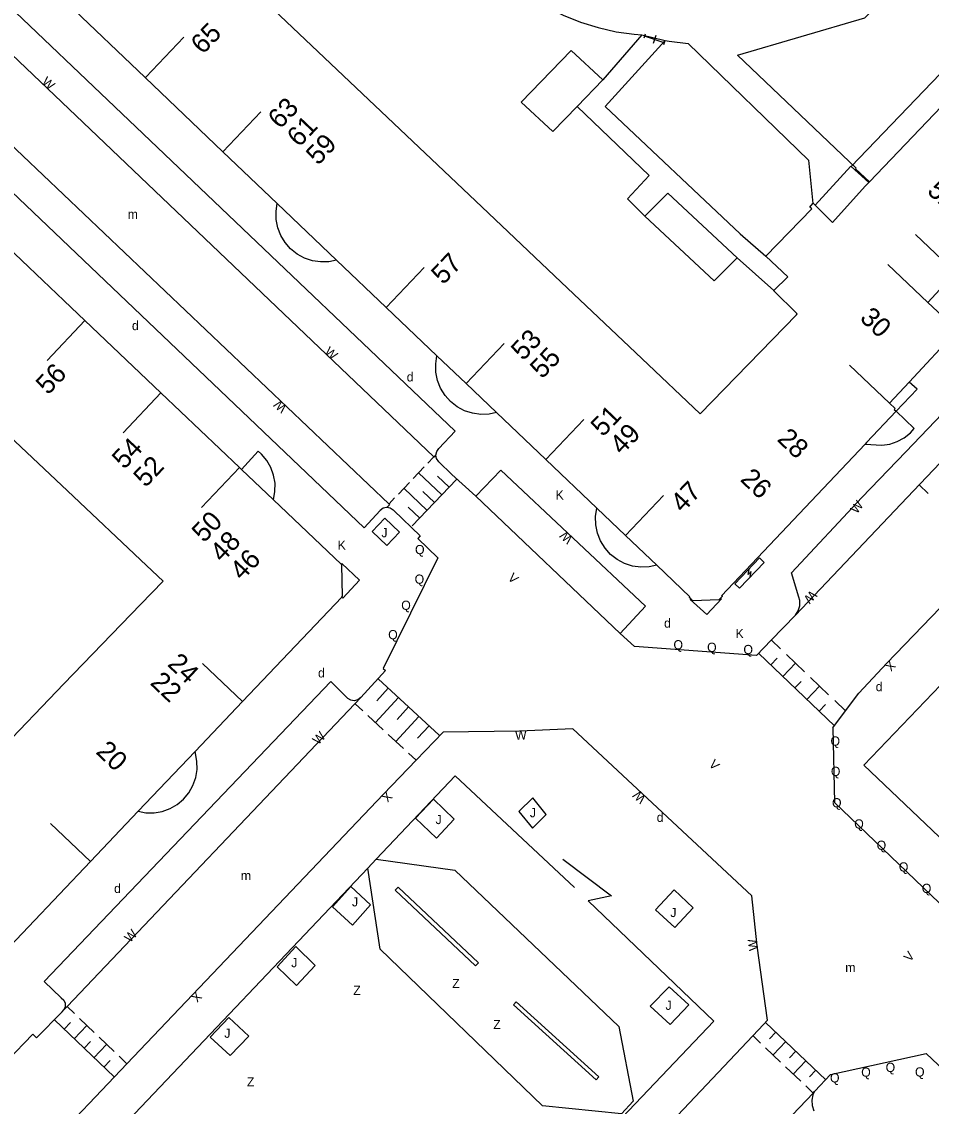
# Model space of a CAD drawing. Extents: x 134999 to 136502, y 457398 to 459002.
# Drawn here: x 135044.6 to 135094.2, y 458099.2 to 458158.3 of the extents above; entities that cross this region are included whole.
import ezdxf

# ---------------------------------------------------------------- set-up
doc = ezdxf.new("R2010")
doc.units = 0
for name, color, linetype in [('RI_DGTB_13', 7, 'Continuous'), ('RI_DGTB_15', 7, 'Continuous'), ('RI_DGTB_2', 7, 'Continuous'), ('RI_DGTB_29', 7, 'Continuous'), ('RI_DGTB_30', 7, 'Continuous'), ('RI_DGTB_31', 7, 'Continuous'), ('RI_DGTB_32', 7, 'Continuous'), ('RI_DGTB_35', 7, 'Continuous'), ('RI_DGTB_36', 7, 'Continuous'), ('RI_DGTB_43', 7, 'Continuous'), ('RI_DGTB_48', 7, 'Continuous'), ('RI_DGTB_49', 7, 'Continuous'), ('RI_DGTB_53', 7, 'Continuous'), ('RI_DGTB_54', 7, 'Continuous'), ('RI_DGTB_55', 7, 'Continuous'), ('RI_DGTB_6', 7, 'Continuous'), ('RI_DGTB_7', 7, 'Continuous')]:
    doc.layers.add(name, color=color, linetype=linetype)

msp = doc.modelspace()

# ---------------------------------------------------------------- linework, layer by layer
at = {"layer": 'RI_DGTB_13'}
msp.add_line((135096.884, 458124.486), (135090.478, 458117.8), dxfattribs=at)
msp.add_lwpolyline([(135090.478, 458117.8), (135094.592, 458113.891)], dxfattribs=at)
at = {"layer": 'RI_DGTB_15'}
for p, q in [((135051.394, 458155.245), (135053.463, 458157.419)), ((135055.596, 458151.179), (135057.665, 458153.353)), ((135093.303, 458146.675), (135095.473, 458144.604)), ((135091.79, 458145.051), (135093.96, 458142.98)), ((135064.483, 458142.71), (135066.552, 458144.884)), ((135048.08, 458142.005), (135046.019, 458139.826)), ((135068.827, 458138.57), (135070.896, 458140.744)), ((135089.712, 458139.573), (135091.882, 458137.502)), ((135052.216, 458138.068), (135050.155, 458135.889)), ((135073.171, 458134.431), (135075.24, 458136.605)), ((135056.491, 458133.998), (135054.43, 458131.819)), ((135077.514, 458130.291), (135079.583, 458132.465)), ((135056.655, 458121.253), (135054.482, 458123.321)), ((135048.387, 458112.556), (135046.214, 458114.624))]:
    msp.add_line(p, q, dxfattribs=at)
at = {"layer": 'RI_DGTB_2'}
for p, q in [((135060.782, 458156.624), (135056.537, 458160.646)), ((135051.361, 458155.215), (135047.126, 458159.25)), ((135069.694, 458148.179), (135060.782, 458156.624)), ((135055.596, 458151.179), (135051.361, 458155.215)), ((135095.725, 458154.705), (135090.786, 458149.537)), ((135090.757, 458149.506), (135090.559, 458149.299)), ((135090.786, 458149.537), (135090.757, 458149.506)), ((135074.01, 458144.09), (135069.694, 458148.179)), ((135048.079, 458142.004), (135043.889, 458145.993)), ((135078.405, 458139.924), (135074.01, 458144.09)), ((135052.216, 458138.068), (135048.079, 458142.004)), ((135081.579, 458136.918), (135086.816, 458142.304)), ((135081.579, 458136.918), (135078.405, 458139.924)), ((135091.882, 458137.502), (135092.95, 458138.648)), ((135056.491, 458133.998), (135052.216, 458138.068)), ((135042.987, 458136.62), (135047.125, 458132.721)), ((135047.125, 458132.721), (135051.425, 458128.669)), ((135056.655, 458121.253), (135062.064, 458126.942)), ((135051.102, 458126.539), (135046.938, 458122.219)), ((135046.938, 458122.219), (135042.775, 458117.899)), ((135042.942, 458106.829), (135048.385, 458112.559))]:
    msp.add_line(p, q, dxfattribs=at)
for points in [[(135058.551, 458148.363), (135055.596, 458151.179)], [(135087.834, 458148.268), (135089.777, 458150.401), (135089.8, 458150.38)], [(135089.8, 458150.38), (135090.757, 458149.506)], [(135090.559, 458149.299), (135088.771, 458147.338), (135087.834, 458148.268)], [(135061.782, 458145.284), (135058.551, 458148.363)], [(135085.15, 458145.5), (135087.65, 458148.08), (135087.54, 458148.17), (135087.712, 458148.371)], [(135087.834, 458148.268), (135087.72, 458148.38), (135087.712, 458148.371)], [(135085.58, 458143.63), (135086.34, 458144.38), (135085.15, 458145.5)], [(135064.483, 458142.71), (135061.782, 458145.284)], [(135092.95, 458138.648), (135095.58, 458141.47), (135093.96, 458142.98), (135095.473, 458144.604)], [(135086.816, 458142.304), (135086.86, 458142.35), (135085.57, 458143.62), (135085.58, 458143.63)], [(135067.243, 458140.08), (135064.483, 458142.71)], [(135068.827, 458138.57), (135067.243, 458140.08)], [(135070.493, 458136.982), (135068.827, 458138.57)], [(135091.882, 458137.502), (135092.19, 458137.21), (135092.14, 458137.16), (135092.25, 458137.06)], [(135073.171, 458134.431), (135070.493, 458136.982)], [(135092.25, 458137.06), (135090.628, 458135.348)], [(135090.557, 458135.273), (135082.74, 458127.02), (135082.79, 458127), (135082.688, 458126.892)], [(135090.628, 458135.348), (135090.557, 458135.273)], [(135075.95, 458131.782), (135073.171, 458134.431)], [(135056.602, 458133.892), (135056.491, 458133.998)], [(135058.338, 458132.241), (135056.602, 458133.892)], [(135062.024, 458128.734), (135058.338, 458132.241)], [(135077.514, 458130.291), (135075.95, 458131.782)], [(135079.213, 458128.672), (135077.514, 458130.291)], [(135051.102, 458126.539), (135052.333, 458127.816), (135051.425, 458128.669)], [(135062.064, 458126.942), (135062.13, 458126.89), (135063.03, 458127.86), (135062.07, 458128.77), (135062.024, 458128.734)], [(135062.064, 458126.942), (135062.11, 458126.99), (135062.07, 458128.69), (135062.024, 458128.734)], [(135081.065, 458126.845), (135080.98, 458126.93), (135081.006, 458126.964), (135079.213, 458128.672)], [(135082.688, 458126.892), (135082.74, 458126.85), (135081.93, 458125.99), (135081.03, 458126.81), (135081.065, 458126.845)], [(135082.688, 458126.892), (135082.59, 458126.79), (135081.17, 458126.74), (135081.065, 458126.845)], [(135054.076, 458118.54), (135056.655, 458121.253)], [(135052.521, 458116.904), (135054.076, 458118.54)], [(135050.979, 458115.285), (135052.521, 458116.904)], [(135048.385, 458112.559), (135050.979, 458115.285)]]:
    msp.add_lwpolyline(points, dxfattribs=at)
at = {"layer": 'RI_DGTB_29'}
for points in [[(135083.72, 458127.43), (135085.06, 458128.83), (135084.807, 458129.072), (135083.467, 458127.672), (135083.72, 458127.43)], [(135084.289, 458128.059), (135084.347, 458128.339), (135084.18, 458128.164), (135084.239, 458128.443)]]:
    msp.add_lwpolyline(points, dxfattribs=at)
at = {"layer": 'RI_DGTB_31'}
for p, q in [((135066.751, 458134.24), (135067.053, 458134.556)), ((135065.947, 458133.396), (135066.55, 458134.028)), ((135067.513, 458132.507), (135066.249, 458133.712)), ((135065.143, 458132.552), (135065.746, 458133.184)), ((135065.904, 458130.819), (135068.317, 458133.351)), ((135067.915, 458132.929), (135067.283, 458133.532)), ((135066.709, 458131.663), (135065.444, 458132.868)), ((135067.111, 458132.085), (135066.479, 458132.688)), ((135093.992, 458132.584), (135093.497, 458133.055)), ((135064.64, 458132.024), (135064.942, 458132.34)), ((135066.306, 458131.241), (135065.674, 458131.844)), ((135085.45, 458124.6), (135085.942, 458124.13)), ((135084.76, 458123.877), (135088.883, 458119.941)), ((135086.271, 458123.817), (135087.256, 458122.877)), ((135085.416, 458123.25), (135085.761, 458123.612)), ((135086.073, 458122.623), (135086.763, 458123.347)), ((135067.366, 458119.432), (135064.041, 458122.494)), ((135087.584, 458122.563), (135088.569, 458121.623)), ((135064.595, 458121.984), (135063.968, 458121.302)), ((135086.73, 458121.997), (135087.075, 458122.358)), ((135087.386, 458121.37), (135088.077, 458122.093)), ((135065.15, 458121.473), (135063.894, 458120.11)), ((135088.897, 458121.31), (135089.488, 458120.746)), ((135063.202, 458120.748), (135062.786, 458121.131)), ((135065.704, 458120.963), (135065.076, 458120.282)), ((135088.043, 458120.743), (135088.388, 458121.105)), ((135064.31, 458119.728), (135063.479, 458120.493)), ((135066.258, 458120.453), (135065.003, 458119.09)), ((135066.812, 458119.942), (135066.184, 458119.261)), ((135065.418, 458118.707), (135064.587, 458119.472)), ((135066.111, 458118.069), (135065.695, 458118.452)), ((135047.11, 458104.66), (135047.514, 458104.274)), ((135046.419, 458103.937), (135049.67, 458100.827)), ((135046.957, 458103.422), (135047.303, 458103.784)), ((135047.495, 458102.907), (135048.187, 458103.63)), ((135047.783, 458104.016), (135048.59, 458103.244)), ((135088.418, 458100.676), (135085.138, 458103.786)), ((135084.86, 458102.671), (135084.45, 458103.06)), ((135085.685, 458103.267), (135085.341, 458102.905)), ((135048.034, 458102.392), (135048.379, 458102.754)), ((135048.572, 458101.877), (135049.263, 458102.6)), ((135048.86, 458102.986), (135049.667, 458102.214)), ((135085.953, 458101.635), (135085.133, 458102.412)), ((135086.231, 458102.749), (135085.543, 458102.023)), ((135049.936, 458101.956), (135050.36, 458101.551)), ((135086.778, 458102.231), (135086.434, 458101.868)), ((135049.11, 458101.362), (135049.456, 458101.724)), ((135087.047, 458100.598), (135086.227, 458101.375)), ((135087.325, 458101.712), (135086.637, 458100.987)), ((135087.871, 458101.194), (135087.527, 458100.831)), ((135087.73, 458099.95), (135087.32, 458100.339))]:
    msp.add_line(p, q, dxfattribs=at)
for points in [[(135063.722, 458130.512), (135064.521, 458129.756), (135065.209, 458130.482), (135064.41, 458131.238), (135063.722, 458130.512)], [(135072.46, 458116.02), (135071.71, 458115.28), (135072.44, 458114.37), (135073.19, 458115.11), (135072.46, 458116.02)], [(135068.19, 458114.86), (135067.22, 458113.82), (135066.08, 458114.91), (135067.05, 458115.95), (135068.19, 458114.86)], [(135061.56, 458110.09), (135062.64, 458109.09), (135063.63, 458110.19), (135062.55, 458111.19), (135061.56, 458110.09)], [(135080.16, 458111.01), (135081.2, 458110.04), (135080.19, 458108.96), (135079.15, 458109.93), (135080.16, 458111.01)], [(135058.54, 458106.83), (135059.59, 458105.8), (135060.61, 458106.89), (135059.56, 458107.92), (135058.54, 458106.83)], [(135079.88, 458105.74), (135078.86, 458104.68), (135079.94, 458103.69), (135080.96, 458104.75), (135079.88, 458105.74)], [(135055.92, 458104.06), (135054.9, 458103), (135055.98, 458101.99), (135057, 458103.05), (135055.92, 458104.06)]]:
    msp.add_lwpolyline(points, dxfattribs=at)
at = {"layer": 'RI_DGTB_48'}
msp.add_line((135063.476, 458112.197), (135063.94, 458112.685), dxfattribs=at)
for points in [[(135063.94, 458112.685), (135068.24, 458117.21), (135074.74, 458111.14)], [(135074.1, 458112.68), (135076.74, 458110.69), (135075.47, 458110.42), (135082.31, 458103.87), (135064.14, 458084.77), (135057.25, 458091.3)], [(135056.5, 458092.07), (135050.1, 458098.12), (135063.476, 458112.197)]]:
    msp.add_lwpolyline(points, dxfattribs=at)
at = {"layer": 'RI_DGTB_49'}
for points in [[(135065.13, 458111.16), (135064.97, 458111), (135069.34, 458106.87), (135069.5, 458107.03), (135065.13, 458111.16)], [(135071.42, 458104.75), (135071.56, 458104.91), (135076.05, 458100.84), (135075.91, 458100.68), (135071.42, 458104.75)]]:
    msp.add_lwpolyline(points, dxfattribs=at)
at = {"layer": 'RI_DGTB_53'}
for p, q in [((135078.397, 458157.536), (135076.28, 458155.1)), ((135078.397, 458157.536), (135079.675, 458157.242)), ((135078.586, 458157.577), (135078.514, 458157.363)), ((135079.62, 458157.11), (135078.55, 458157.47)), ((135079.158, 458157.504), (135079.013, 458157.076)), ((135079.656, 458157.217), (135079.584, 458157.003)), ((135083.59, 458145.41), (135085.58, 458143.63)), ((135069.36, 458132.44), (135068.06, 458133.62)), ((135077.21, 458124.97), (135069.36, 458132.44)), ((135064.44, 458122.94), (135063.1, 458121.47)), ((135088.66, 458100.96), (135093.876, 458102.108)), ((135038.53, 458089.05), (135049.34, 458100.48))]:
    msp.add_line(p, q, dxfattribs=at)
for points in [[(135067.192, 458134.661), (135067.19, 458134.673), (135067.231, 458134.87), (135067.344, 458135.035), (135068.24, 458135.97), (135039.66, 458163.21), (135039.02, 458162.55), (135038.858, 458162.427), (135038.661, 458162.376), (135038.459, 458162.403), (135038.29, 458162.5), (135037.58, 458163.21), (135037.473, 458163.382), (135037.44, 458163.583), (135037.487, 458163.78), (135037.59, 458163.93), (135038.23, 458164.59), (135001.056, 458200)], [(135064.523, 458131.819), (135064.507, 458131.822), (135064.317, 458131.777), (135064.16, 458131.66), (135063.28, 458130.72), (135034.66, 458157.97), (135035.55, 458158.89), (135035.614, 458158.948), (135035.703, 458159.105), (135035.716, 458159.286), (135035.651, 458159.455), (135034.81, 458160.26), (135034.781, 458160.292), (135034.62, 458160.399), (135034.431, 458160.433), (135034.243, 458160.387), (135034.09, 458160.27), (135033.2, 458159.34), (135010.54, 458180.9), (135011.446, 458181.826), (135011.55, 458181.995), (135011.58, 458182.191), (135011.531, 458182.383), (135011.41, 458182.54)], [(135068.49, 458164.5), (135068.884, 458163.616), (135069.35, 458162.767), (135069.884, 458161.959), (135070.483, 458161.198), (135071.143, 458160.49), (135071.88, 458159.82), (135072.36, 458159.57), (135073.222, 458159.053), (135074.122, 458158.607), (135075.055, 458158.233), (135076.014, 458157.935), (135076.994, 458157.714), (135077.989, 458157.571), (135078.397, 458157.536)], [(135090.786, 458149.537), (135090.034, 458150.255), (135090.069, 458150.292), (135083.61, 458156.44), (135090.54, 458158.47), (135095.71, 458163.58), (135099.104, 458160.394), (135099.17, 458160.46), (135100.246, 458159.434)], [(135039.405, 458160.948), (135067.075, 458134.579)], [(135036.935, 458158.316), (135064.629, 458132.012)], [(135079.675, 458157.242), (135076.41, 458153.64), (135083.75, 458146.71), (135085.15, 458145.5)], [(135079.675, 458157.242), (135079.89, 458157.19), (135080.92, 458157.08), (135087.48, 458150.73), (135087.712, 458148.371)], [(135074.871, 458153.645), (135078.8, 458149.88), (135077.61, 458148.61), (135078.56, 458147.68)], [(135086.76, 458125.96), (135086.912, 458126.201), (135086.991, 458126.475), (135086.992, 458126.76), (135086.95, 458126.94), (135086.54, 458128.26), (135090.381, 458132.371), (135092.764, 458134.844), (135107.45, 458150.2), (135109.335, 458149.734)], [(135092.25, 458137.06), (135093.39, 458138.25), (135092.95, 458138.648)], [(135093.191, 458132.732), (135096.448, 458136.162)], [(135067.075, 458134.579), (135067.096, 458134.559), (135067.192, 458134.661)], [(135068.06, 458133.62), (135067.34, 458134.3), (135067.228, 458134.477), (135067.192, 458134.661)], [(135077.21, 458124.97), (135078.59, 458126.45), (135070.73, 458133.85), (135069.36, 458132.44)], [(135086.76, 458125.96), (135093.191, 458132.732)], [(135064.629, 458132.012), (135064.67, 458131.973), (135064.523, 458131.819)], [(135066.33, 458130.27), (135064.89, 458131.65), (135064.862, 458131.68), (135064.699, 458131.788), (135064.523, 458131.819)], [(135089.488, 458120.746), (135090.22, 458121.72), (135091.731, 458123.351), (135097.072, 458128.887)], [(135086.76, 458125.96), (135085.447, 458124.603)], [(135084.64, 458123.77), (135078, 458124.25), (135077.21, 458124.97)], [(135085.447, 458124.603), (135084.64, 458123.77)], [(135063.1, 458121.47), (135062.939, 458121.352), (135062.746, 458121.306), (135062.549, 458121.34), (135062.4, 458121.43), (135061.47, 458122.35), (135045.86, 458106.03), (135046.78, 458105.13), (135046.925, 458105.009), (135047.007, 458104.839), (135047.013, 458104.651), (135046.94, 458104.476)], [(135088.8, 458119.83), (135089.488, 458120.746)], [(135066.112, 458118.068), (135067.59, 458119.6)], [(135085.02, 458103.68), (135085.24, 458103.91), (135084.67, 458107.97), (135084.38, 458110.68), (135074.647, 458119.769), (135071.74, 458119.65), (135067.59, 458119.6)], [(135050.36, 458101.551), (135064.33, 458116.22), (135066.112, 458118.068)], [(135045.45, 458102.95), (135046.85, 458104.38), (135046.94, 458104.476)], [(135084.441, 458103.069), (135085.02, 458103.68)], [(135067.094, 458084.847), (135076.25, 458094.42), (135084.441, 458103.069)], [(135049.34, 458100.48), (135050.36, 458101.551)], [(135088.66, 458100.96), (135087.82, 458100.06), (135087.803, 458100.032)], [(135070.396, 458081.785), (135087.727, 458099.953)], [(135087.803, 458100.032), (135087.716, 458099.85), (135087.653, 458099.563), (135087.67, 458099.27), (135087.764, 458098.992)], [(135087.727, 458099.953), (135087.803, 458100.032)]]:
    msp.add_lwpolyline(points, dxfattribs=at)
at = {"layer": 'RI_DGTB_54'}
msp.add_line((135093.876, 458102.108), (135096.063, 458100.022), dxfattribs=at)
for points in [[(135066.33, 458130.27), (135066.2, 458130.13), (135067.29, 458129.08), (135064.32, 458123.05), (135064.44, 458122.94)], [(135062.782, 458121.135), (135063.1, 458121.47)], [(135047.113, 458104.657), (135062.782, 458121.135)], [(135088.8, 458119.83), (135088.89, 458115.77), (135099.85, 458105.27), (135099.741, 458105.172)], [(135046.94, 458104.476), (135047.113, 458104.657)], [(135045.45, 458102.95), (135045.24, 458103.15), (135042.43, 458100.249), (135039.1, 458103.38), (135038.98, 458103.27)]]:
    msp.add_lwpolyline(points, dxfattribs=at)
at = {"layer": 'RI_DGTB_55'}
msp.add_lwpolyline([(135063.94, 458112.685), (135068.21, 458112.09), (135077.15, 458103.57), (135077.92, 458099.51), (135077.3, 458098.83), (135072.99, 458099.26), (135064.16, 458107.79), (135063.476, 458112.197)], dxfattribs=at)
at = {"layer": 'RI_DGTB_6'}
msp.add_line((135074.871, 458153.645), (135076.28, 458155.1), dxfattribs=at)
for points in [[(135076.28, 458155.1), (135074.55, 458156.69), (135071.83, 458153.88), (135073.56, 458152.29), (135074.871, 458153.645)], [(135078.56, 458147.68), (135079.82, 458148.93), (135083.59, 458145.41)], [(135083.59, 458145.41), (135082.33, 458144.16), (135078.56, 458147.68)]]:
    msp.add_lwpolyline(points, dxfattribs=at)
at = {"layer": 'RI_DGTB_7'}
msp.add_line((135093.23, 458136.11), (135092.25, 458137.06), dxfattribs=at)
for points in [[(135089.8, 458150.38), (135100.79, 458161.845)], [(135061.782, 458145.284), (135061.366, 458145.197), (135060.912, 458145.183), (135060.462, 458145.249), (135060.031, 458145.393), (135059.632, 458145.609), (135059.277, 458145.893), (135058.978, 458146.234), (135058.742, 458146.622), (135058.579, 458147.046), (135058.492, 458147.492), (135058.484, 458147.946), (135058.551, 458148.363)], [(135070.493, 458136.982), (135070.085, 458136.895), (135069.629, 458136.88), (135069.179, 458136.944), (135068.746, 458137.086), (135068.344, 458137.301), (135067.987, 458137.583), (135067.684, 458137.923), (135067.445, 458138.311), (135067.278, 458138.734), (135067.187, 458139.181), (135067.176, 458139.636), (135067.243, 458140.08)], [(135090.557, 458135.273), (135091.468, 458135.218), (135091.896, 458135.271), (135092.306, 458135.402), (135092.686, 458135.606), (135093.021, 458135.877), (135093.23, 458136.11)], [(135057.52, 458134.88), (135056.602, 458133.892)], [(135058.338, 458132.241), (135058.425, 458132.689), (135058.43, 458133.136), (135058.355, 458133.578), (135058.204, 458133.998), (135057.98, 458134.385), (135057.691, 458134.727), (135057.52, 458134.88)], [(135079.213, 458128.672), (135078.804, 458128.585), (135078.348, 458128.568), (135077.896, 458128.632), (135077.463, 458128.773), (135077.06, 458128.988), (135076.701, 458129.27), (135076.397, 458129.61), (135076.157, 458129.998), (135075.988, 458130.422), (135075.896, 458130.868), (135075.882, 458131.324), (135075.95, 458131.782)], [(135050.979, 458115.285), (135051.394, 458115.207), (135051.845, 458115.204), (135052.29, 458115.28), (135052.715, 458115.434), (135053.106, 458115.659), (135053.451, 458115.951), (135053.74, 458116.298), (135053.962, 458116.691), (135054.113, 458117.117), (135054.185, 458117.562), (135054.178, 458118.014), (135054.076, 458118.54)]]:
    msp.add_lwpolyline(points, dxfattribs=at)

# ---------------------------------------------------------------- texts
at = {"layer": 'RI_DGTB_29'}
for rotation, p in [(359.99963, (135050.64, 458141.47)), (359.99963, (135065.6, 458138.68)), (359.99963, (135079.61, 458125.28)), (359.99963, (135060.77, 458122.57)), (359.99973, (135091.131, 458121.822)), (359.99965, (135079.21, 458114.71)), (359.99963, (135049.67, 458110.84))]:
    msp.add_text('d', height=0.5, rotation=rotation, dxfattribs=at).set_placement(p)
at = {"layer": 'RI_DGTB_30'}
for s, rotation, p in [('W', 318.50302, (135045.692, 458154.923)), ('W', 318.6517, (135061.083, 458140.232)), ('W', 137.48834, (135059.113, 458137.286)), ('K', 359.99963, (135073.7, 458132.25)), ('W', 51.84263, (135090.103, 458131.44)), ('W', 136.72661, (135074.685, 458130.155)), ('K', 359.99965, (135061.84, 458129.52)), ('V', 316.27251, (135071.067, 458127.943)), ('W', 225.93823, (135087.615, 458127.346)), ('K', 359.99965, (135083.5, 458124.71)), ('X', 226.19939, (135091.903, 458123.528)), ('W', 46.27383, (135060.783, 458118.872)), ('W', 2.34413, (135071.51, 458119.172)), ('V', 314.30919, (135082.011, 458117.8)), ('X', 226.21713, (135064.503, 458116.4)), ('W', 136.95963, (135078.659, 458116.026)), ('W', 46.21871, (135050.534, 458108.112)), ('W', 97.99176, (135084.741, 458107.736)), ('V', 50.31439, (135092.993, 458107.058)), ('X', 226.39532, (135054.132, 458105.511))]:
    msp.add_text(s, height=0.5, rotation=rotation, dxfattribs=at).set_placement(p)
at = {"layer": 'RI_DGTB_31'}
for s, rotation, p in [('J', 359.99963, (135064.22, 458130.2)), ('Q', 359.99963, (135066.05, 458129.28)), ('Q', 359.99963, (135066.03, 458127.67)), ('Q', 359.99963, (135065.3, 458126.25)), ('Q', 359.99963, (135064.59, 458124.65)), ('Q', 359.99963, (135080.12, 458124.1)), ('Q', 359.99963, (135081.95, 458123.96)), ('Q', 359.99963, (135083.93, 458123.84)), ('Q', 359.99963, (135088.67, 458118.86)), ('Q', 359.99963, (135088.69, 458117.21)), ('Q', 359.99963, (135088.75, 458115.5)), ('J', 359.99965, (135072.3, 458114.96)), ('J', 359.99965, (135067.17, 458114.59)), ('Q', 359.99963, (135089.96, 458114.35)), ('Q', 359.99963, (135091.18, 458113.19)), ('Q', 359.99963, (135092.39, 458112.01)), ('Q', 359.99963, (135093.64, 458110.84)), ('J', 359.99965, (135062.62, 458110.11)), ('J', 359.99965, (135079.95, 458109.53)), ('J', 359.99965, (135059.31, 458106.8)), ('J', 359.99965, (135079.69, 458104.48)), ('J', 359.99965, (135055.67, 458102.96)), ('Q', 359.99965, (135090.34, 458100.84)), ('Q', 359.99965, (135091.67, 458101.1)), ('Q', 359.99965, (135093.27, 458100.85)), ('Q', 359.99965, (135088.64, 458100.53))]:
    msp.add_text(s, height=0.5, rotation=rotation, dxfattribs=at).set_placement(p)
at = {"layer": 'RI_DGTB_32'}
for p in [(135068.072, 458105.664), (135062.689, 458105.292), (135070.306, 458103.429), (135056.9, 458100.313)]:
    msp.add_text('Z', height=0.5, dxfattribs=at).set_placement(p)
at = {"layer": 'RI_DGTB_35'}
for s, rotation, p in [('26', 316.3837, (135083.704, 458133.3)), ('47', 46.4249, (135080.622, 458131.484)), ('46', 46.6026, (135056.639, 458127.796)), ('24', 316.44, (135052.525, 458123.239)), ('20', 316.44, (135048.629, 458118.471))]:
    msp.add_text(s, height=1.054, rotation=rotation, dxfattribs=at).set_placement(p)
at = {"layer": 'RI_DGTB_36'}
for s, rotation, p in [('65', 46.4237, (135054.502, 458156.437)), ('63', 46.4237, (135058.703, 458152.371)), ('61', 46.4158, (135059.739, 458151.385)), ('59', 46.4237, (135060.775, 458150.4)), ('52/64', 317.71, (135093.875, 458148.972)), ('57', 46.4237, (135067.59, 458143.902)), ('30', 316.44, (135090.213, 458142.063)), ('53', 46.4237, (135071.934, 458139.762)), ('55', 46.4158, (135072.971, 458138.777)), ('56', 46.6026, (135046.073, 458137.903)), ('51', 46.4158, (135076.278, 458135.623)), ('49', 46.4237, (135077.315, 458134.637)), ('28', 316.44, (135085.709, 458135.484)), ('54', 46.6026, (135050.218, 458133.853)), ('52', 46.6026, (135051.384, 458132.866)), ('50', 46.6026, (135054.561, 458129.859)), ('48', 46.6026, (135055.553, 458128.78)), ('22', 316.44, (135051.582, 458122.229))]:
    msp.add_text(s, height=1.054, rotation=rotation, dxfattribs=at).set_placement(p)
at = {"layer": 'RI_DGTB_43'}
for p in [(135050.41, 458147.527), (135056.569, 458111.539), (135089.472, 458106.539)]:
    msp.add_text('m', height=0.5, dxfattribs=at).set_placement(p)

doc.saveas('drawing.dxf')
